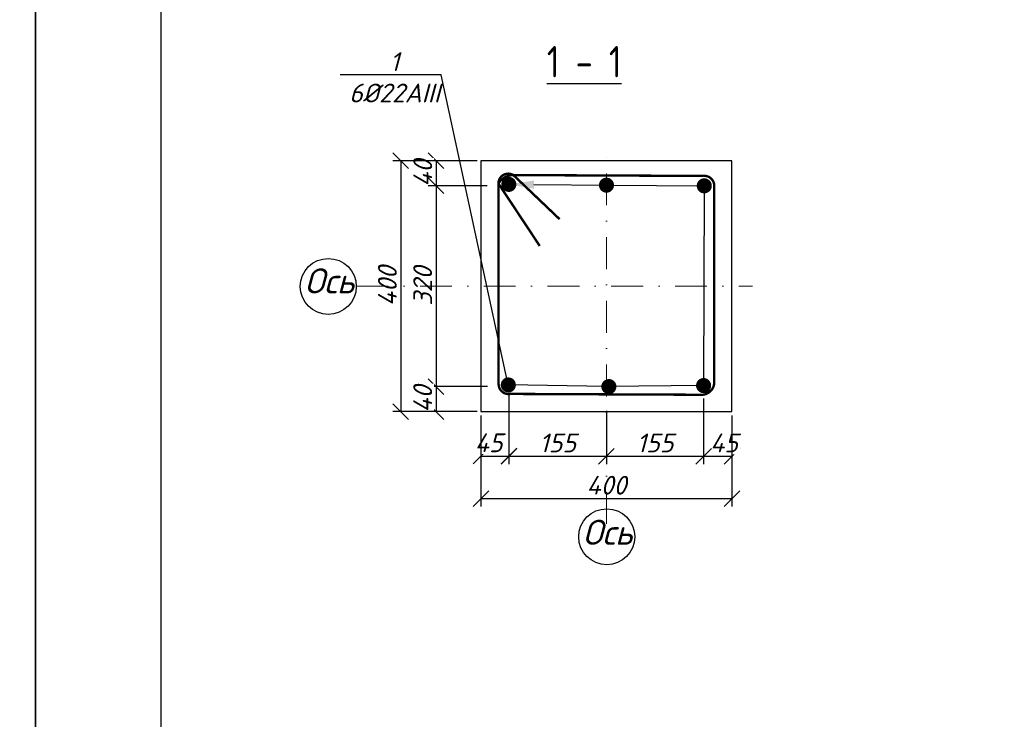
# Model space of a CAD drawing. Header units: millimetres. Extents: x -33345 to 4712671, y -3392 to 121473.
# Tile 588 of 656: x 3001183 to 3016880, y 55659 to 66817. Entities that reach past the tile are written whole.
import ezdxf
from ezdxf import colors
from ezdxf.entities.mleader import LeaderData, LeaderLine
from ezdxf.math import Vec2, Vec3

# ---------------------------------------------------------------- set-up
doc = ezdxf.new("R2010")
doc.units = ezdxf.units.MM
doc.linetypes.add('DASHDOTX2', pattern=[50.8, 25.4, -12.7, 0, -12.7])
doc.layers.add('0.25', color=7, linetype='Continuous', lineweight=25)
doc.layers.add('_линия', color=7, linetype='Continuous')
doc.layers.add('Лист', color=7, linetype='Continuous')
doc.styles.add('#_text', font='CS_Gost2304.shx')
doc.styles.add('_text', font='isocpeui.ttf')
doc.styles.add('ISOCPEUR_1.00', font='isocpeui.ttf')
doc.styles.add('simplex 300', font='isocpeui.ttf', dxfattribs={"height": 300})
doc.styles.get("Standard").update_dxf_attribs({"font": 'arial.ttf'})
doc.dimstyles.new('М 100', dxfattribs={"dimscale": 100, "dimtxt": 3, "dimasz": 2.5, "dimexe": 1.25, "dimexo": 0.625, "dimtad": 1, "dimdec": 0, "dimtxsty": 'Standard', "dimblk": 'OBLIQUE', "dimcen": 2.5, "dimadec": 0, "dimazin": 0, "dimtfac": 1, "dimtdec": 0, "dimtmove": 0, "dimatfit": 3, "dimfxl": 1, "dimtfill": 1, "dimarcsym": 0})

# ---------------------------------------------------------------- blocks, each defined once
blk = doc.blocks.new('*U328')
at = {"layer": '0.25', "color": 5, "linetype": 'Continuous', "lineweight": 25, "ltscale": 100}
blk.add_lwpolyline([(-59400, 0), (0, 0), (0, 42000), (-59400, 42000), (-59400, 0)], dxfattribs=at)
at = {"layer": '0.25', "color": 7, "linetype": 'Continuous', "lineweight": 30, "ltscale": 100}
blk.add_lwpolyline([(-57400, 500), (-500, 500), (-500, 41500), (-57400, 41500), (-57400, 500)], dxfattribs=at)
blk = doc.blocks.new('_Oblique')
at = {"color": 0, "linetype": 'ByBlock', "lineweight": -2}
blk.add_line((-0.5, -0.5), (0.5, 0.5), dxfattribs=at)
blk = doc.blocks.new('*D2265')
at = {"color": 0, "lineweight": -2, "ltscale": 100, "transparency": 16777216}
for p, q in [((3008983, 60866), (3008983, 59731)), ((3008537, 60504), (3008537, 59731)), ((3008537, 59856), (3008983, 59856))]:
    blk.add_line(p, q, dxfattribs=at)
at = {"layer": 'Defpoints', "color": 0, "ltscale": 100, "transparency": 16777216}
for p in [(3008983, 60929), (3008537, 60567), (3008983, 59856)]:
    blk.add_point(p, dxfattribs=at)
at = {"color": 0, "lineweight": -2, "ltscale": 100, "transparency": 16777216, "xscale": 250, "yscale": 250, "zscale": 250, "rotation": 180}
blk.add_blockref('_Oblique', (3008537, 59856), dxfattribs=at)
at = {"color": 0, "lineweight": -2, "ltscale": 100, "transparency": 16777216, "xscale": 250, "yscale": 250, "zscale": 250}
blk.add_blockref('_Oblique', (3008983, 59856), dxfattribs=at)
at = {"color": 0, "ltscale": 100, "transparency": 16777216, "insert": (3008660, 60069), "char_height": 300, "attachment_point": 5, "style": 'ISOCPEUR_1.00', "bg_fill": 3, "box_fill_scale": 1.1, "bg_fill_color": 256, "bg_fill_true_color": 13158600, "bg_fill_transparency": 0}
blk.add_mtext('45', dxfattribs=at)
blk = doc.blocks.new('*D2266')
at = {"color": 0, "lineweight": -2, "ltscale": 100, "transparency": 16777216}
for p, q in [((3008983, 60798), (3008983, 59730)), ((3010537, 60579), (3010537, 59730)), ((3008983, 59855), (3010537, 59855))]:
    blk.add_line(p, q, dxfattribs=at)
at = {"layer": 'Defpoints', "color": 0, "ltscale": 100, "transparency": 16777216}
for p in [(3008983, 60861), (3010537, 60641), (3010537, 59855)]:
    blk.add_point(p, dxfattribs=at)
at = {"color": 0, "lineweight": -2, "ltscale": 100, "transparency": 16777216, "xscale": 250, "yscale": 250, "zscale": 250, "rotation": 180}
blk.add_blockref('_Oblique', (3008983, 59855), dxfattribs=at)
at = {"color": 0, "lineweight": -2, "ltscale": 100, "transparency": 16777216, "xscale": 250, "yscale": 250, "zscale": 250}
blk.add_blockref('_Oblique', (3010537, 59855), dxfattribs=at)
at = {"color": 0, "ltscale": 100, "transparency": 16777216, "insert": (3009760, 60067), "char_height": 300, "attachment_point": 5, "style": 'ISOCPEUR_1.00', "bg_fill": 3, "box_fill_scale": 1.1, "bg_fill_color": 256, "bg_fill_true_color": 13158600, "bg_fill_transparency": 0}
blk.add_mtext('155', dxfattribs=at)
blk = doc.blocks.new('*D2267')
at = {"color": 0, "lineweight": -2, "ltscale": 100, "transparency": 16777216}
for p, q in [((3012086, 60774), (3012086, 59730)), ((3012537, 60504), (3012537, 59730)), ((3012086, 59855), (3012537, 59855))]:
    blk.add_line(p, q, dxfattribs=at)
at = {"layer": 'Defpoints', "color": 0, "ltscale": 100, "transparency": 16777216}
for p in [(3012086, 60836), (3012537, 60567), (3012537, 59855)]:
    blk.add_point(p, dxfattribs=at)
at = {"color": 0, "lineweight": -2, "ltscale": 100, "transparency": 16777216, "xscale": 250, "yscale": 250, "zscale": 250, "rotation": 180}
blk.add_blockref('_Oblique', (3012086, 59855), dxfattribs=at)
at = {"color": 0, "lineweight": -2, "ltscale": 100, "transparency": 16777216, "xscale": 250, "yscale": 250, "zscale": 250}
blk.add_blockref('_Oblique', (3012537, 59855), dxfattribs=at)
at = {"color": 0, "ltscale": 100, "transparency": 16777216, "insert": (3012412, 60067), "char_height": 300, "attachment_point": 5, "style": 'ISOCPEUR_1.00', "bg_fill": 3, "box_fill_scale": 1.1, "bg_fill_color": 256, "bg_fill_true_color": 13158600, "bg_fill_transparency": 0}
blk.add_mtext('45', dxfattribs=at)
blk = doc.blocks.new('*D2268')
at = {"color": 0, "lineweight": -2, "ltscale": 100, "transparency": 16777216}
for p, q in [((3008537, 60504), (3008537, 59055)), ((3012537, 60504), (3012537, 59055)), ((3008537, 59180), (3012537, 59180))]:
    blk.add_line(p, q, dxfattribs=at)
at = {"layer": 'Defpoints', "color": 0, "ltscale": 100, "transparency": 16777216}
for p in [(3008537, 60567), (3012537, 60567), (3012537, 59180)]:
    blk.add_point(p, dxfattribs=at)
at = {"color": 0, "lineweight": -2, "ltscale": 100, "transparency": 16777216, "xscale": 250, "yscale": 250, "zscale": 250, "rotation": 180}
blk.add_blockref('_Oblique', (3008537, 59180), dxfattribs=at)
at = {"color": 0, "lineweight": -2, "ltscale": 100, "transparency": 16777216, "xscale": 250, "yscale": 250, "zscale": 250}
blk.add_blockref('_Oblique', (3012537, 59180), dxfattribs=at)
at = {"color": 0, "ltscale": 100, "transparency": 16777216, "insert": (3010537, 59392), "char_height": 300, "attachment_point": 5, "style": 'ISOCPEUR_1.00', "bg_fill": 3, "box_fill_scale": 1.1, "bg_fill_color": 256, "bg_fill_true_color": 13158600, "bg_fill_transparency": 0}
blk.add_mtext('400', dxfattribs=at)
blk = doc.blocks.new('*D2269')
at = {"color": 0, "lineweight": -2, "ltscale": 100, "transparency": 16777216}
for p, q in [((3008475, 64567), (3007696, 64567)), ((3007821, 64567), (3007821, 64167)), ((3008637, 64167), (3007696, 64167))]:
    blk.add_line(p, q, dxfattribs=at)
at = {"layer": 'Defpoints', "color": 0, "ltscale": 100, "transparency": 16777216}
for p in [(3008537, 64567), (3007821, 64167), (3008700, 64167)]:
    blk.add_point(p, dxfattribs=at)
at = {"color": 0, "lineweight": -2, "ltscale": 100, "transparency": 16777216, "xscale": 250, "yscale": 250, "zscale": 250}
for p, rotation in [((3007821, 64567), 90), ((3007821, 64167), 270)]:
    blk.add_blockref('_Oblique', p, dxfattribs=dict(at, rotation=rotation))
at = {"color": 0, "ltscale": 100, "transparency": 16777216, "insert": (3007609, 64367), "char_height": 300, "attachment_point": 5, "rotation": 90, "style": 'ISOCPEUR_1.00', "bg_fill": 3, "box_fill_scale": 1.1, "bg_fill_color": 256, "bg_fill_true_color": 13158600, "bg_fill_transparency": 0}
blk.add_mtext('40', dxfattribs=at)
blk = doc.blocks.new('*D2270')
at = {"color": 0, "lineweight": -2, "ltscale": 100, "transparency": 16777216}
for p, q in [((3008121, 64167), (3007695, 64167)), ((3007820, 64167), (3007820, 60966)), ((3008639, 60966), (3007695, 60966))]:
    blk.add_line(p, q, dxfattribs=at)
at = {"layer": 'Defpoints', "color": 0, "ltscale": 100, "transparency": 16777216}
for p in [(3008184, 64167), (3007820, 60966), (3008702, 60966)]:
    blk.add_point(p, dxfattribs=at)
at = {"color": 0, "lineweight": -2, "ltscale": 100, "transparency": 16777216, "xscale": 250, "yscale": 250, "zscale": 250}
for p, rotation in [((3007820, 64167), 90), ((3007820, 60966), 270)]:
    blk.add_blockref('_Oblique', p, dxfattribs=dict(at, rotation=rotation))
at = {"color": 0, "ltscale": 100, "transparency": 16777216, "insert": (3007608, 62567), "char_height": 300, "attachment_point": 5, "rotation": 90, "style": 'ISOCPEUR_1.00', "bg_fill": 3, "box_fill_scale": 1.1, "bg_fill_color": 256, "bg_fill_true_color": 13158600, "bg_fill_transparency": 0}
blk.add_mtext('320', dxfattribs=at)
blk = doc.blocks.new('*D2271')
at = {"color": 0, "lineweight": -2, "ltscale": 100, "transparency": 16777216}
for p, q in [((3008639, 60966), (3007695, 60966)), ((3007820, 60966), (3007820, 60567)), ((3008475, 60567), (3007695, 60567))]:
    blk.add_line(p, q, dxfattribs=at)
at = {"layer": 'Defpoints', "color": 0, "ltscale": 100, "transparency": 16777216}
for p in [(3008702, 60966), (3007820, 60567), (3008537, 60567)]:
    blk.add_point(p, dxfattribs=at)
at = {"color": 0, "lineweight": -2, "ltscale": 100, "transparency": 16777216, "xscale": 250, "yscale": 250, "zscale": 250}
for p, rotation in [((3007820, 60966), 90), ((3007820, 60567), 270)]:
    blk.add_blockref('_Oblique', p, dxfattribs=dict(at, rotation=rotation))
at = {"color": 0, "ltscale": 100, "transparency": 16777216, "insert": (3007608, 60766), "char_height": 300, "attachment_point": 5, "rotation": 90, "style": 'ISOCPEUR_1.00', "bg_fill": 3, "box_fill_scale": 1.1, "bg_fill_color": 256, "bg_fill_true_color": 13158600, "bg_fill_transparency": 0}
blk.add_mtext('40', dxfattribs=at)
blk = doc.blocks.new('*D2229')
at = {"color": 0, "lineweight": -2, "ltscale": 100, "transparency": 16777216}
for p, q in [((3008475, 64567), (3007133, 64567)), ((3007258, 64567), (3007258, 60567)), ((3008475, 60567), (3007133, 60567))]:
    blk.add_line(p, q, dxfattribs=at)
at = {"layer": 'Defpoints', "color": 0, "ltscale": 100, "transparency": 16777216}
for p in [(3008537, 64567), (3007258, 60567), (3008537, 60567)]:
    blk.add_point(p, dxfattribs=at)
at = {"color": 0, "lineweight": -2, "ltscale": 100, "transparency": 16777216, "xscale": 250, "yscale": 250, "zscale": 250}
for p, rotation in [((3007258, 64567), 90), ((3007258, 60567), 270)]:
    blk.add_blockref('_Oblique', p, dxfattribs=dict(at, rotation=rotation))
at = {"color": 0, "ltscale": 100, "transparency": 16777216, "insert": (3007045, 62567), "char_height": 300, "attachment_point": 5, "rotation": 90, "style": 'ISOCPEUR_1.00', "bg_fill": 3, "box_fill_scale": 1.1, "bg_fill_color": 256, "bg_fill_true_color": 13158600, "bg_fill_transparency": 0}
blk.add_mtext('400', dxfattribs=at)
blk = doc.blocks.new('*D2230')
at = {"color": 0, "lineweight": -2, "ltscale": 20, "transparency": 16777216}
for p, q in [((3010537, 60579), (3010537, 59730)), ((3012086, 60504), (3012086, 59730)), ((3010537, 59855), (3012086, 59855))]:
    blk.add_line(p, q, dxfattribs=at)
at = {"layer": 'Defpoints', "color": 0, "ltscale": 20, "transparency": 16777216}
for p in [(3010537, 60641), (3012086, 60567), (3012086, 59855)]:
    blk.add_point(p, dxfattribs=at)
at = {"color": 0, "lineweight": -2, "ltscale": 20, "transparency": 16777216, "xscale": 250, "yscale": 250, "zscale": 250, "rotation": 180}
blk.add_blockref('_Oblique', (3010537, 59855), dxfattribs=at)
at = {"color": 0, "lineweight": -2, "ltscale": 20, "transparency": 16777216, "xscale": 250, "yscale": 250, "zscale": 250}
blk.add_blockref('_Oblique', (3012086, 59855), dxfattribs=at)
at = {"color": 0, "ltscale": 20, "transparency": 16777216, "insert": (3011312, 60067), "char_height": 300, "attachment_point": 5, "style": 'ISOCPEUR_1.00', "bg_fill": 3, "box_fill_scale": 1.1, "bg_fill_color": 256, "bg_fill_true_color": 13158600, "bg_fill_transparency": 0}
blk.add_mtext('155', dxfattribs=at)

msp = doc.modelspace()

# ---------------------------------------------------------------- linework, layer by layer
at = {"ltscale": 100}
msp.add_lwpolyline([(3008537.245, 60566.548), (3012537.245, 60566.548), (3012537.245, 64566.548), (3008537.245, 64566.548)], close=True, dxfattribs=at)
at = {"ltscale": 100, "const_width": 38.06}
msp.add_lwpolyline([(3009790.459, 63634.925), (3009053.328, 64338.335, 0.649720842), (3008817.998, 64173.281), (3008817.998, 61005.292, 0.467323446), (3009005.688, 60848.335), (3012054.283, 60834.81, 0.427871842), (3012255.641, 61045.736), (3012255.641, 64166.734, 0.44983918), (3012077.345, 64324.81), (3009053.328, 64338.335, 0.263368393), (3008815.072, 64203.482), (3009474.051, 63207.86)], format="xyb", dxfattribs=at)
at = {"color": 5, "ltscale": 100, "const_width": 120.318}
for points in [[(3008928.543, 64159.351, 1.108539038), (3009025.268, 64229.836, 0.902088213), (3008928.543, 64159.351, 0.575163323)], [(3010485.244, 64147, 1.108539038), (3010581.969, 64217.485, 0.902088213), (3010485.244, 64147, 0.575163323)], [(3012044.419, 64136.484, 1.108539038), (3012141.144, 64206.969, 0.902088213), (3012044.419, 64136.484, 0.575163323)], [(3008920.805, 60960.86, 1.108539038), (3009017.53, 61031.345, 0.902088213), (3008920.805, 60960.86, 0.575163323)], [(3012033.815, 60950.882, 1.108539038), (3012130.539, 61021.367, 0.902088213), (3012033.815, 60950.882, 0.575163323)]]:
    msp.add_lwpolyline(points, format="xyb", dxfattribs=at)
at = {"ltscale": 100}
msp.add_circle((3006103.254, 62562.578), 446.349, dxfattribs=at)

# ---------------------------------------------------------------- block references
at = {"layer": 'Лист', "ltscale": 100, "transparency": 33554687}
for p in [(3001433.349, 44501.326, 1359241.5), (3060833.349, 44501.326, 1359241.5)]:
    msp.add_blockref('*U328', p, dxfattribs=at)

# ---------------------------------------------------------------- texts
at = {"char_height": 400, "width": 389.36983, "attachment_point": 1, "style": '_text'}
for insert in [(3005724.352, 62850.803), (3010158.517, 58842.095)]:
    msp.add_mtext('Ось', dxfattribs=dict(at, insert=insert))
at = {"layer": '_линия', "color": 18, "true_color": 0x000000, "insert": (3009587.409, 66396.509), "char_height": 500, "width": 2195.27184, "attachment_point": 1, "style": '#_text'}
msp.add_mtext('{\\L1 - 1}', dxfattribs=at)

# ---------------------------------------------------------------- next in the draw order: dimensions: what is measured, and where the dimension line sits
at = {"ltscale": 100}
dim = msp.add_linear_dim(base=(3007821.412, 64166.734), p1=(3008537.245, 64566.548), p2=(3008699.79, 64166.734), angle=270, dimstyle='М 100', override={"dimlfac": 0.1, "dimtxsty": 'ISOCPEUR_1.00', "dimfxl": 100, "dimarcsym": 1}, dxfattribs=at)
dim.commit()
dim.dimension.update_dxf_attribs({"geometry": '*D2269', "text_midpoint": (3007821.412, 64366.641), "dimtype": 160})
for base, p1, p2, picture, middle in [((3008982.583, 59856.117), (3008537.245, 60566.548), (3008982.583, 60928.759), '*D2265', (3008659.914, 59856.117)), ((3012537.245, 59854.943), (3012085.815, 60836.475), (3012537.245, 60566.548), '*D2267', (3012411.53, 59854.943))]:
    dim = msp.add_linear_dim(base=base, p1=p1, p2=p2, dimstyle='М 100', override={"dimlfac": 0.1, "dimtxsty": 'ISOCPEUR_1.00', "dimfxl": 100, "dimarcsym": 1}, dxfattribs=at)
    dim.commit()
    dim.dimension.update_dxf_attribs({"geometry": picture, "text_midpoint": middle, "dimtype": 160})

# ---------------------------------------------------------------- next in the draw order: dimensions: what is measured, and where the dimension line sits
dim = msp.add_linear_dim(base=(3007820.239, 60966.408), p1=(3008183.574, 64166.734), p2=(3008701.83, 60966.408), angle=270, dimstyle='М 100', override={"dimlfac": 0.1, "dimtxsty": 'ISOCPEUR_1.00', "dimfxl": 100, "dimarcsym": 1}, dxfattribs=at)
dim.commit()
dim.dimension.update_dxf_attribs({"geometry": '*D2270', "text_midpoint": (3007607.739, 62566.571)})
dim = msp.add_linear_dim(base=(3010537.245, 59854.943), p1=(3008982.583, 60860.628), p2=(3010537.245, 60641.376), dimstyle='М 100', override={"dimlfac": 0.1, "dimtxsty": 'ISOCPEUR_1.00', "dimfxl": 100, "dimarcsym": 1}, dxfattribs=at)
dim.commit()
dim.dimension.update_dxf_attribs({"geometry": '*D2266', "text_midpoint": (3009759.914, 60067.443)})

# ---------------------------------------------------------------- next in the draw order: linework, layer by layer
at = {"color": 5, "ltscale": 100, "const_width": 120.318}
msp.add_lwpolyline([(3010523.744, 60934.944, 1.108539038), (3010620.469, 61005.429, 0.902088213), (3010523.744, 60934.944, 0.575163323)], format="xyb", dxfattribs=at)

# ---------------------------------------------------------------- next in the draw order: dimensions: what is measured, and where the dimension line sits
at = {"ltscale": 100}
dim = msp.add_linear_dim(base=(3012537.245, 59179.672), p1=(3008537.245, 60566.548), p2=(3012537.245, 60566.548), dimstyle='М 100', override={"dimlfac": 0.1, "dimtxsty": 'ISOCPEUR_1.00', "dimfxl": 100, "dimarcsym": 1}, dxfattribs=at)
dim.commit()
dim.dimension.update_dxf_attribs({"geometry": '*D2268', "text_midpoint": (3010537.245, 59392.172)})

# ---------------------------------------------------------------- next in the draw order: linework, layer by layer
at = {"linetype": 'DASHDOTX2', "lineweight": 5, "ltscale": 20}
msp.add_line((3010537.245, 58775.827), (3010537.245, 64653.723), dxfattribs=at)
at = {"ltscale": 100}
msp.add_circle((3010541.214, 58570.06), 446.349, dxfattribs=at)

# ---------------------------------------------------------------- next in the draw order: dimensions: what is measured, and where the dimension line sits
dim = msp.add_linear_dim(base=(3007820.239, 60566.548), p1=(3008701.83, 60966.408), p2=(3008537.245, 60566.548), angle=270, dimstyle='М 100', override={"dimlfac": 0.1, "dimtxsty": 'ISOCPEUR_1.00', "dimfxl": 100, "dimarcsym": 1}, dxfattribs=at)
dim.commit()
dim.dimension.update_dxf_attribs({"geometry": '*D2271', "text_midpoint": (3007820.239, 60766.478), "dimtype": 160})

# ---------------------------------------------------------------- next in the draw order: dimensions: what is measured, and where the dimension line sits
dim = msp.add_linear_dim(base=(3007257.969, 60566.548), p1=(3008537.245, 64566.548), p2=(3008537.245, 60566.548), angle=270, dimstyle='М 100', override={"dimlfac": 0.1, "dimtxsty": 'ISOCPEUR_1.00', "dimfxl": 100, "dimarcsym": 1}, dxfattribs=at)
dim.commit()
dim.dimension.update_dxf_attribs({"geometry": '*D2229', "text_midpoint": (3007045.469, 62566.548)})
at = {"ltscale": 20}
dim = msp.add_linear_dim(base=(3012085.815, 59854.943), p1=(3010537.245, 60641.376), p2=(3012085.815, 60566.548), dimstyle='М 100', override={"dimlfac": 0.1, "dimtxsty": 'ISOCPEUR_1.00', "dimtmove": 1, "dimfxl": 100, "dimarcsym": 1}, dxfattribs=at)
dim.commit()
dim.dimension.update_dxf_attribs({"geometry": '*D2230', "text_midpoint": (3011311.53, 60067.443)})

# ---------------------------------------------------------------- next in the draw order: linework, layer by layer
at = {"linetype": 'DASHDOTX2', "lineweight": 5, "ltscale": 20}
msp.add_line((3006549.586, 62566.548), (3012864.984, 62566.548), dxfattribs=at)

# ---------------------------------------------------------------- next in the draw order: leaders
at = {"lineweight": 25}
ml = msp.add_multileader_mtext('Standard', dxfattribs=at)
ml.set_content('1\\P6%%C22AIII', color=256, style='simplex 300')
ml.set_leader_properties()
ml.build(insert=Vec2(0, 0))
ml.multileader.update_dxf_attribs({"has_dogleg": 0, "text_left_attachment_type": 6, "text_right_attachment_type": 6, "dogleg_length": 0.36, "arrow_head_size": 400})
ctx = ml.context
ctx.base_point, ctx.char_height, ctx.arrow_head_size, ctx.plane_origin = Vec3(3006413.808, 65937.15), 300, 400, Vec3(3008808.886, 64793.688)
ctx.left_attachment, ctx.right_attachment, ctx.text_align_type = 6, 6, 1
notes = []
notes.append((ctx, [(1, (1, 1, 0), (3007904.304, 65937.15), (-1, 0), 0.36, [(5, [(3008980.543, 64189.601), (3010575.744, 64177.25), (3012096.419, 64166.734), (3012085.83, 60981.125), (3010537.232, 60965.194), (3008972.806, 60991.11)], 0, [])])]))
ctx.mtext.insert, ctx.mtext.alignment, ctx.mtext.flow_direction = Vec3(3007158.876, 66297.15), 2, 5
for ctx, leaders in notes:
    for number, flags, end, landing, length, lines in leaders:
        leader = LeaderData()
        leader.index, (leader.has_last_leader_line, leader.has_dogleg_vector, leader.attachment_direction) = number, flags
        leader.last_leader_point, leader.dogleg_vector, leader.dogleg_length = Vec3(end), Vec3(landing), length
        for number, points, colour, breaks in lines:
            line = LeaderLine()
            line.index, line.vertices, line.color, line.breaks = number, Vec3.list(points), colors.encode_raw_color(colour), breaks
            leader.lines.append(line)
        ctx.leaders.append(leader)

doc.saveas('drawing.dxf')
